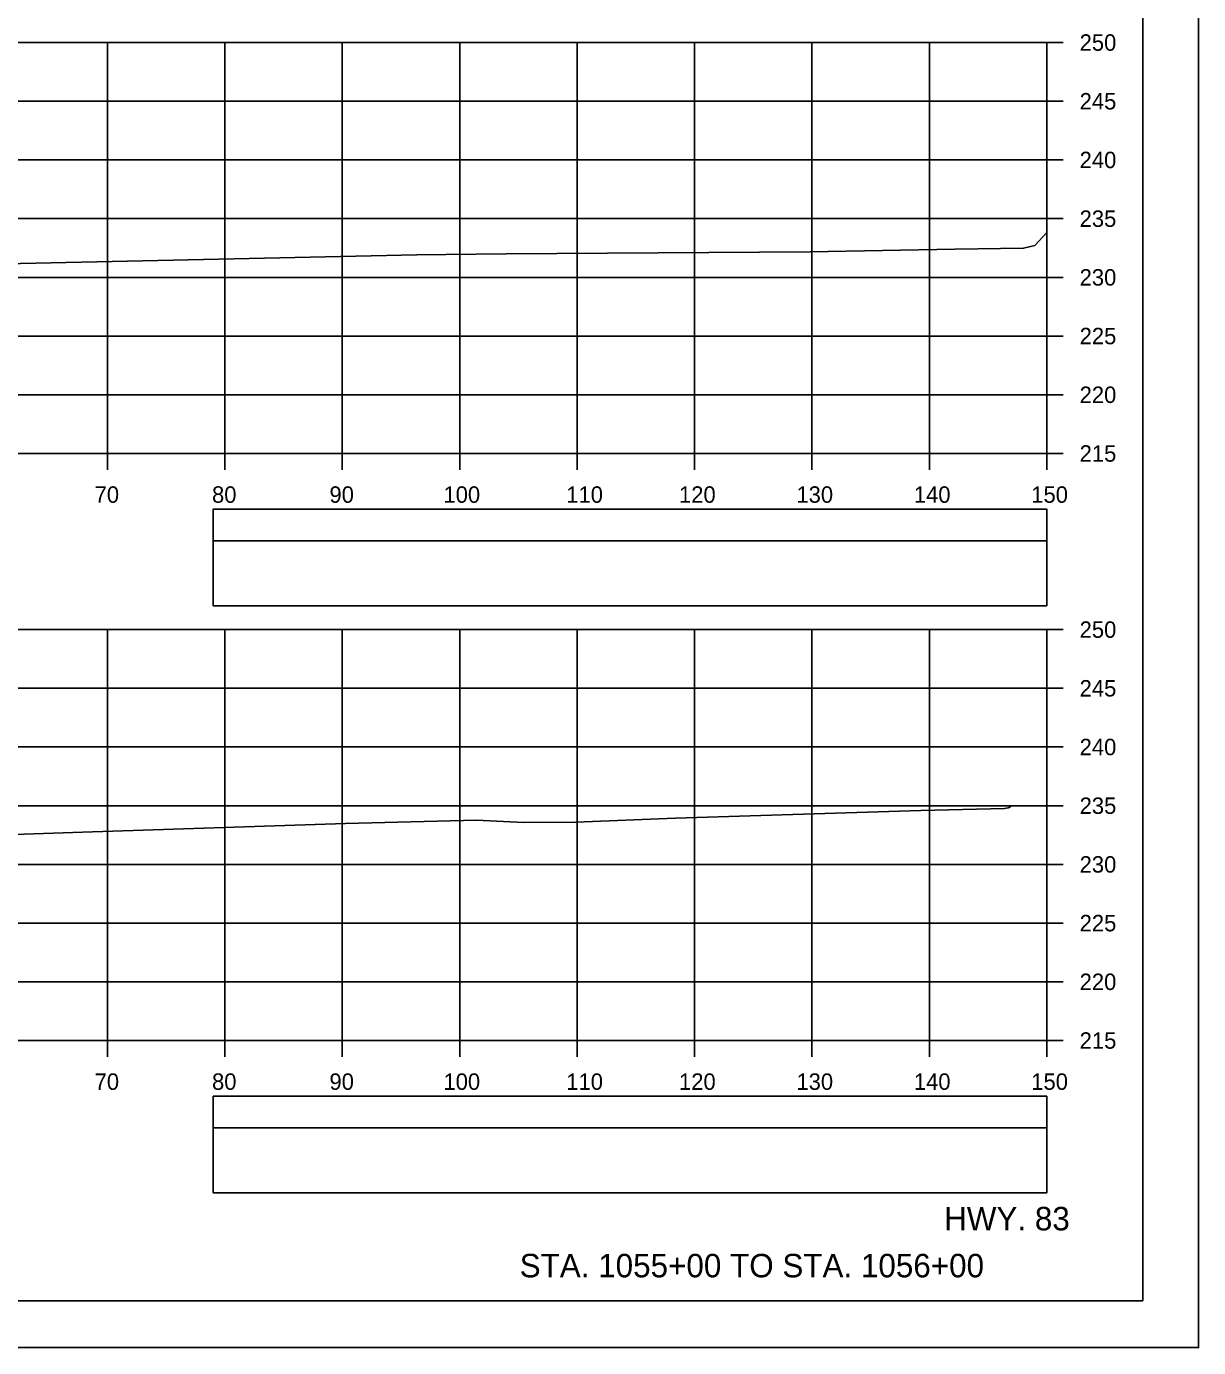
# Model space of a CAD drawing. Extents: x 1386544 to 1388153, y 379785 to 390999.
# Drawn here: x 1387422.8 to 1387522.6, y 388012.2 to 388124.7 of the extents above; entities that cross this region are included whole.
import ezdxf

# ---------------------------------------------------------------- set-up
doc = ezdxf.new("R2010")
doc.units = 0
for name, color, linetype in [('R_Axis', 7, 'Continuous'), ('R_Axis Annot', 7, 'Continuous'), ('R_Border', 7, 'Continuous'), ('R_Draft', 7, 'Continuous'), ('R_Exist Surface', 7, 'Continuous'), ('R_Grid', 7, 'Continuous'), ('R_No Plot', 7, 'Continuous')]:
    doc.layers.add(name, color=color, linetype=linetype)

msp = doc.modelspace()

# ---------------------------------------------------------------- linework, layer by layer
at = {"layer": 'R_Axis'}
for p, q in [((1387509.68, 388088.36), (1387509.68, 388123.36)), ((1387511.08, 388123.36), (1387509.68, 388123.36)), ((1387511.08, 388118.36), (1387509.68, 388118.36)), ((1387511.08, 388113.36), (1387509.68, 388113.36)), ((1387511.08, 388108.36), (1387509.68, 388108.36)), ((1387511.08, 388103.36), (1387509.68, 388103.36)), ((1387511.08, 388098.36), (1387509.68, 388098.36)), ((1387511.08, 388093.36), (1387509.68, 388093.36)), ((1387209.68, 388088.36), (1387509.68, 388088.36)), ((1387429.68, 388086.96), (1387429.68, 388088.36)), ((1387439.68, 388086.96), (1387439.68, 388088.36)), ((1387449.68, 388086.96), (1387449.68, 388088.36)), ((1387459.68, 388086.96), (1387459.68, 388088.36)), ((1387469.68, 388086.96), (1387469.68, 388088.36)), ((1387479.68, 388086.96), (1387479.68, 388088.36)), ((1387489.68, 388086.96), (1387489.68, 388088.36)), ((1387499.68, 388086.96), (1387499.68, 388088.36)), ((1387509.68, 388086.96), (1387509.68, 388088.36)), ((1387511.08, 388088.36), (1387509.68, 388088.36)), ((1387509.68, 388038.36), (1387509.68, 388073.36)), ((1387511.08, 388073.36), (1387509.68, 388073.36)), ((1387511.08, 388068.36), (1387509.68, 388068.36)), ((1387511.08, 388063.36), (1387509.68, 388063.36)), ((1387511.08, 388058.36), (1387509.68, 388058.36)), ((1387511.08, 388053.36), (1387509.68, 388053.36)), ((1387511.08, 388048.36), (1387509.68, 388048.36)), ((1387511.08, 388043.36), (1387509.68, 388043.36)), ((1387209.68, 388038.36), (1387509.68, 388038.36)), ((1387429.68, 388036.96), (1387429.68, 388038.36)), ((1387439.68, 388036.96), (1387439.68, 388038.36)), ((1387449.68, 388036.96), (1387449.68, 388038.36)), ((1387459.68, 388036.96), (1387459.68, 388038.36)), ((1387469.68, 388036.96), (1387469.68, 388038.36)), ((1387479.68, 388036.96), (1387479.68, 388038.36)), ((1387489.68, 388036.96), (1387489.68, 388038.36)), ((1387499.68, 388036.96), (1387499.68, 388038.36)), ((1387509.68, 388036.96), (1387509.68, 388038.36)), ((1387511.08, 388038.36), (1387509.68, 388038.36))]:
    msp.add_line(p, q, dxfattribs=at)
at = {"layer": 'R_Axis Annot'}
for points in [[(1387438.7, 388080.91), (1387509.68, 388080.91), (1387509.68, 388083.62), (1387438.7, 388083.62)], [(1387438.7, 388075.39), (1387509.68, 388075.39), (1387509.68, 388080.91), (1387438.7, 388080.91)], [(1387438.7, 388030.91), (1387509.68, 388030.91), (1387509.68, 388033.62), (1387438.7, 388033.62)], [(1387438.7, 388025.39), (1387509.68, 388025.39), (1387509.68, 388030.91), (1387438.7, 388030.91)]]:
    msp.add_lwpolyline(points, close=True, dxfattribs=at)
at = {"layer": 'R_Border'}
for q in [(1387517.86, 388221.65), (1387201.68, 388016.19)]:
    msp.add_line((1387517.86, 388016.19), q, dxfattribs=at)
at = {"layer": 'R_Exist Surface'}
for points in [[(1387209.68, 388101.53), (1387235.68, 388101.39), (1387272.05, 388101.54), (1387282.14, 388101.66), (1387286.89, 388101.72), (1387308.08, 388101.94), (1387318.68, 388102.25), (1387356.77, 388103.24), (1387370.96, 388103.53), (1387405.4, 388104.17), (1387456.04, 388105.27), (1387458.5, 388105.32), (1387463.63, 388105.36), (1387489.52, 388105.54), (1387501.85, 388105.76), (1387507.7, 388105.84), (1387508.65, 388106.06), (1387509.68, 388107.19), (1387509.68, 388107.19)], [(1387209.68, 388053.34), (1387226.48, 388053.54), (1387239.95, 388053.73), (1387267.25, 388053.85), (1387289.09, 388053.94), (1387296.29, 388053.87), (1387317.36, 388053.63), (1387345.1, 388054.05), (1387365.89, 388054.39), (1387399.94, 388055.29), (1387415.13, 388055.67), (1387427.56, 388056.11), (1387449.97, 388056.83), (1387461.1, 388057.13), (1387465.14, 388056.92), (1387469.58, 388056.97), (1387478.07, 388057.31), (1387498.96, 388057.94), (1387506.08, 388058.12), (1387506.39, 388058.19), (1387506.47, 388058.21), (1387506.52, 388058.22), (1387506.57, 388058.28), (1387506.61, 388058.31)]]:
    msp.add_lwpolyline(points, dxfattribs=at)
at = {"layer": 'R_Grid'}
for p, q in [((1387209.68, 388123.36), (1387509.68, 388123.36)), ((1387429.68, 388088.36), (1387429.68, 388123.36)), ((1387439.68, 388088.36), (1387439.68, 388123.36)), ((1387449.68, 388088.36), (1387449.68, 388123.36)), ((1387459.68, 388088.36), (1387459.68, 388123.36)), ((1387469.68, 388088.36), (1387469.68, 388123.36)), ((1387479.68, 388088.36), (1387479.68, 388123.36)), ((1387489.68, 388088.36), (1387489.68, 388123.36)), ((1387499.68, 388088.36), (1387499.68, 388123.36)), ((1387509.68, 388088.36), (1387509.68, 388123.36)), ((1387209.68, 388118.36), (1387509.68, 388118.36)), ((1387209.68, 388113.36), (1387509.68, 388113.36)), ((1387209.68, 388108.36), (1387509.68, 388108.36)), ((1387209.68, 388103.36), (1387509.68, 388103.36)), ((1387209.68, 388098.36), (1387509.68, 388098.36)), ((1387209.68, 388093.36), (1387509.68, 388093.36)), ((1387209.68, 388088.36), (1387509.68, 388088.36)), ((1387209.68, 388073.36), (1387509.68, 388073.36)), ((1387429.68, 388038.36), (1387429.68, 388073.36)), ((1387439.68, 388038.36), (1387439.68, 388073.36)), ((1387449.68, 388038.36), (1387449.68, 388073.36)), ((1387459.68, 388038.36), (1387459.68, 388073.36)), ((1387469.68, 388038.36), (1387469.68, 388073.36)), ((1387479.68, 388038.36), (1387479.68, 388073.36)), ((1387489.68, 388038.36), (1387489.68, 388073.36)), ((1387499.68, 388038.36), (1387499.68, 388073.36)), ((1387509.68, 388038.36), (1387509.68, 388073.36)), ((1387209.68, 388068.36), (1387509.68, 388068.36)), ((1387209.68, 388063.36), (1387509.68, 388063.36)), ((1387209.68, 388058.36), (1387509.68, 388058.36)), ((1387209.68, 388053.36), (1387509.68, 388053.36)), ((1387209.68, 388048.36), (1387509.68, 388048.36)), ((1387209.68, 388043.36), (1387509.68, 388043.36)), ((1387209.68, 388038.36), (1387509.68, 388038.36))]:
    msp.add_line(p, q, dxfattribs=at)
at = {"layer": 'R_No Plot'}
msp.add_line((1387189.28, 388012.21), (1387522.61, 388012.21), dxfattribs=at)
for points in [[(1387189.27, 388225.55), (1387522.61, 388225.55), (1387522.61, 388012.21), (1387189.27, 388012.21)], [(1387435.6, 388221.65), (1387455.22, 388221.65), (1387455.22, 388211.77), (1387471.33, 388211.77), (1387494.53, 388211.77), (1387494.53, 388187.44), (1387517.86, 388187.44), (1387517.86, 388016.19), (1387201.68, 388016.19), (1387201.68, 388221.65)]]:
    msp.add_lwpolyline(points, close=True, dxfattribs=at)

# ---------------------------------------------------------------- texts
at = {"layer": 'R_Axis Annot'}
for s, p in [('250', (1387512.48, 388122.66)), ('245', (1387512.48, 388117.66)), ('240', (1387512.48, 388112.66)), ('235', (1387512.48, 388107.66)), ('230', (1387512.48, 388102.66)), ('225', (1387512.48, 388097.66)), ('220', (1387512.48, 388092.66)), ('215', (1387512.48, 388087.66)), ('70', (1387428.59, 388084.16)), ('80', (1387438.59, 388084.16)), ('90', (1387448.59, 388084.16)), ('100', (1387458.3, 388084.16)), ('110', (1387468.76, 388084.16)), ('120', (1387478.36, 388084.16)), ('130', (1387488.36, 388084.16)), ('140', (1387498.36, 388084.16)), ('150', (1387508.36, 388084.16)), ('250', (1387512.48, 388072.66)), ('245', (1387512.48, 388067.66)), ('240', (1387512.48, 388062.66)), ('235', (1387512.48, 388057.66)), ('230', (1387512.48, 388052.66)), ('225', (1387512.48, 388047.66)), ('220', (1387512.48, 388042.66)), ('215', (1387512.48, 388037.66)), ('70', (1387428.59, 388034.16)), ('80', (1387438.59, 388034.16)), ('90', (1387448.59, 388034.16)), ('100', (1387458.3, 388034.16)), ('110', (1387468.76, 388034.16)), ('120', (1387478.36, 388034.16)), ('130', (1387488.36, 388034.16)), ('140', (1387498.36, 388034.16)), ('150', (1387508.36, 388034.16))]:
    msp.add_text(s, height=1.4, dxfattribs=at).set_placement(p)
at = {"layer": 'R_Draft'}
for s, p in [('HWY. 83', (1387500.94, 388022.19)), ('STA. 1055+00 TO STA. 1056+00', (1387464.79, 388018.19))]:
    msp.add_text(s, height=2, dxfattribs=at).set_placement(p)

doc.saveas('drawing.dxf')
